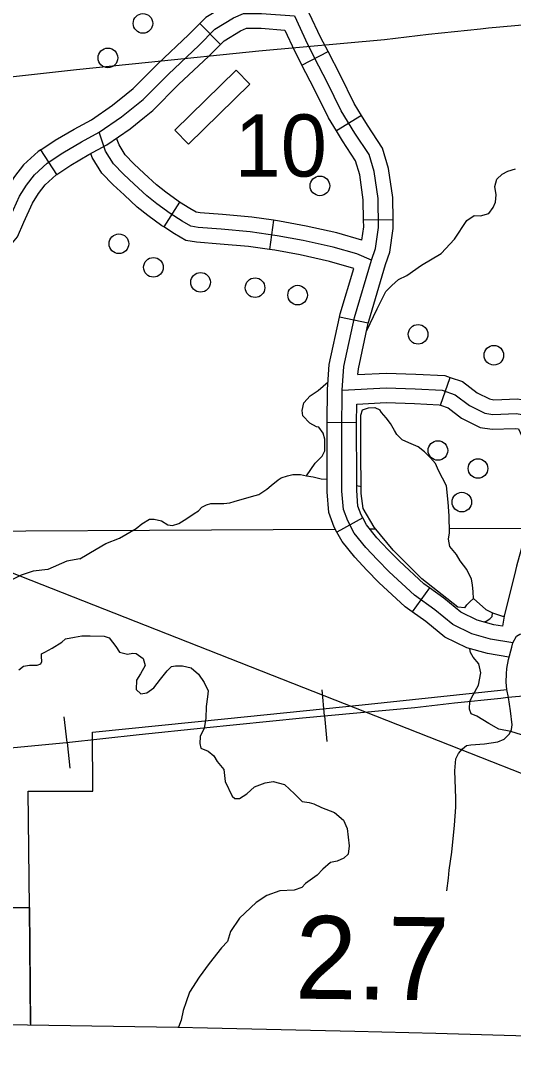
# Model space of a CAD drawing. Extents: x 22866 to 28196, y 1324810 to 1328105.
# Drawn here: x 25990 to 26050.4, y 1326217.3 to 1326343.3 of the extents above; entities that cross this region are included whole.
import ezdxf

# ---------------------------------------------------------------- set-up
doc = ezdxf.new("R2010")
doc.units = 0
for name, color, linetype in [('Level 15', 7, 'Continuous'), ('Level 31', 7, 'Continuous'), ('Level 32', 7, 'Continuous'), ('Level 33', 7, 'Continuous'), ('Level 34', 7, 'Continuous'), ('Level 35', 7, 'Continuous'), ('Level 40', 7, 'Continuous'), ('Level 48', 7, 'Continuous'), ('Level 5', 7, 'Continuous'), ('Level 56', 7, 'Continuous'), ('Level 6', 7, 'Continuous'), ('Page Text', 7, 'Continuous')]:
    doc.layers.add(name, color=color, linetype=linetype)

msp = doc.modelspace()

# ---------------------------------------------------------------- linework, layer by layer
at = {"layer": 'Level 15'}
for points in [[(25959.21, 1326220.87), (25967.76, 1326220.75), (25978.07, 1326220.59), (25978.38, 1326220.58), (25981.49, 1326220.67), (25990.9, 1326220.53), (26009.29, 1326220.22), (26012.91, 1326220.14), (26030.97, 1326219.73)], [(26030.97, 1326219.73), (26040.87, 1326219.52), (26053.45, 1326219.12), (26053.48, 1326219.12), (26053.43, 1326213.12)]]:
    msp.add_lwpolyline(points, dxfattribs=at)
at = {"layer": 'Level 31'}
for p, q in [((26011.99, 1326342.93), (26014.53, 1326340.37)), ((25994.5, 1326324.48), (25992.51, 1326327.49))]:
    msp.add_line(p, q, dxfattribs=at)
for points in [[(26024.47, 1326337.83), (26027.67, 1326339.49), (26026.79, 1326341.19), (26025.38, 1326344.19), (26025.43, 1326345.06), (26025.67, 1326348.01), (26025.68, 1326348.17)], [(26021.88, 1326345.78), (26019.6, 1326345.96), (26016.96, 1326345.94), (26015.28, 1326345.22), (26012.71, 1326343.64), (26011.99, 1326342.93)], [(26023.55, 1326343.85), (26025.17, 1326340.39), (26026.07, 1326338.66)], [(26014.53, 1326340.37), (26014.95, 1326340.8), (26016.94, 1326342.02), (26017.71, 1326342.35), (26019.47, 1326342.36), (26022.37, 1326342.13)], [(26022.37, 1326342.13), (26023.56, 1326339.59), (26024.47, 1326337.83)], [(26027.57, 1326335.76), (26026.07, 1326338.66)], [(26029.4, 1326298.12), (26029.61, 1326300.98), (26030.92, 1326307), (26033.01, 1326314.01), (26033.48, 1326315.41), (26033.84, 1326317.97), (26033.79, 1326321.53), (26033.32, 1326324.83), (26032.69, 1326326.92), (26030.97, 1326329.54), (26029.29, 1326332.26), (26027.57, 1326335.76)], [(25992.51, 1326327.49), (25992.19, 1326327.28), (25990.4, 1326325.66), (25989.29, 1326324.21), (25988.31, 1326322.67), (25987.16, 1326320.09), (25986.55, 1326318.73), (25985.82, 1326317.83), (25985.05, 1326317.11)], [(25987.51, 1326314.49), (25988.45, 1326315.37), (25989.65, 1326316.83), (25990.45, 1326318.63), (25991.49, 1326320.97), (25992.24, 1326322.15), (25993.06, 1326323.21), (25994.4, 1326324.42), (25994.5, 1326324.48)], [(26050.28, 1326267.22), (26047.57, 1326267.67), (26045.29, 1326268.3), (26042.94, 1326269.45), (26040.74, 1326271.25), (26038.26, 1326273.03), (26035.15, 1326275.9), (26033.74, 1326277.36), (26032.31, 1326278.87), (26030.89, 1326280.63), (26030.08, 1326282.12), (26029.56, 1326283.53), (26029.38, 1326285.76), (26029.38, 1326288.03), (26029.35, 1326293.12), (26029.4, 1326298.12)]]:
    msp.add_lwpolyline(points, dxfattribs=at)
at = {"layer": 'Level 32'}
for p, q in [((26031.76, 1326331.68), (26028.7, 1326329.79)), ((26009.5, 1326321.1), (26007.58, 1326318.06)), ((26021, 1326318.87), (26020.49, 1326315.3)), ((26035.63, 1326318.94), (26032.03, 1326318.89)), ((26032.6, 1326306.28), (26029.08, 1326307.04)), ((26041.43, 1326296.28), (26042.64, 1326299.67)), ((26031.16, 1326294.11), (26027.56, 1326294.14)), ((26031.94, 1326282.48), (26028.77, 1326280.76)), ((26040.08, 1326273.94), (26037.98, 1326271.02))]:
    msp.add_line(p, q, dxfattribs=at)
for points in [[(26031.76, 1326331.68), (26030.87, 1326333.13), (26029.18, 1326336.58), (26027.67, 1326339.49)], [(26028.7, 1326329.79), (26027.72, 1326331.39), (26025.96, 1326334.95), (26024.47, 1326337.83)], [(26035.63, 1326318.94), (26035.59, 1326321.67), (26035.08, 1326325.21), (26034.34, 1326327.69), (26032.49, 1326330.5), (26031.76, 1326331.68)], [(26033.01, 1326314.01), (26031.19, 1326314.76), (26028.31, 1326315.6), (26024.63, 1326316.41), (26021.46, 1326316.98), (26018.14, 1326317.46), (26014.61, 1326317.77), (26011.79, 1326317.98), (26010.9, 1326318.14), (26009.83, 1326318.76), (26008.34, 1326319.71), (26006.72, 1326320.88), (26005.49, 1326321.85), (26003.95, 1326323.29), (26002.64, 1326324.49), (26001.42, 1326325.76), (26000.45, 1326327.31), (25999.66, 1326329.64)], [(26032.03, 1326318.89), (26031.99, 1326321.39), (26031.56, 1326324.44), (26031.04, 1326326.15), (26029.45, 1326328.57), (26028.7, 1326329.79)], [(26009.5, 1326321.1), (26009.35, 1326321.2), (26007.81, 1326322.32), (26006.67, 1326323.22), (26005.18, 1326324.61), (26003.9, 1326325.78), (26002.84, 1326326.88), (26002.09, 1326328.08), (26001.8, 1326328.92)], [(26007.58, 1326318.06), (26007.33, 1326318.21), (26005.63, 1326319.45), (26004.32, 1326320.49), (26002.73, 1326321.97), (26001.39, 1326323.21), (25999.99, 1326324.65), (25998.81, 1326326.53), (25998.64, 1326327.03)], [(26021, 1326318.87), (26018.35, 1326319.24), (26014.76, 1326319.56), (26012.01, 1326319.77), (26011.53, 1326319.85), (26010.76, 1326320.3), (26009.5, 1326321.1)], [(26031.81, 1326316.45), (26028.76, 1326317.34), (26024.98, 1326318.17), (26021.75, 1326318.76), (26021, 1326318.87)], [(26031.81, 1326316.45), (26032.04, 1326318.08), (26032.03, 1326318.89)], [(26032.6, 1326306.28), (26032.66, 1326306.55), (26034.72, 1326313.47), (26035.24, 1326314.99), (26035.65, 1326317.86), (26035.63, 1326318.94)], [(26020.49, 1326315.3), (26017.94, 1326315.67), (26014.47, 1326315.97), (26011.57, 1326316.19), (26010.27, 1326316.42), (26008.89, 1326317.23), (26007.58, 1326318.06)], [(26030.82, 1326312.99), (26027.87, 1326313.85), (26024.27, 1326314.64), (26021.17, 1326315.21), (26020.49, 1326315.3)], [(26029.08, 1326307.04), (26029.17, 1326307.45), (26030.82, 1326312.99)], [(26027.56, 1326294.14), (26027.6, 1326298.19), (26027.82, 1326301.24), (26029.08, 1326307.04)], [(26031.34, 1326300.02), (26031.39, 1326300.72), (26032.6, 1326306.28)], [(26031.34, 1326300.02), (26034.77, 1326300.18), (26038.41, 1326300.07), (26041.99, 1326299.9), (26042.64, 1326299.67)], [(26042.64, 1326299.67), (26044.12, 1326299.15), (26045.93, 1326297.77), (26047.42, 1326297.03), (26047.96, 1326296.94), (26050.87, 1326297.05), (26052.67, 1326296.7), (26053.86, 1326295.62), (26054.62, 1326294.15)], [(26031.16, 1326294.11), (26031.18, 1326296.4)], [(26031.18, 1326296.4), (26034.8, 1326296.58), (26038.27, 1326296.48), (26041.28, 1326296.33), (26041.43, 1326296.28)], [(26041.43, 1326296.28), (26042.39, 1326295.94), (26044.03, 1326294.7), (26046.31, 1326293.56), (26047.75, 1326293.33), (26050.59, 1326293.43), (26050.97, 1326293.36), (26051.41, 1326292.5)], [(26028.77, 1326280.76), (26028.44, 1326281.37), (26027.79, 1326283.14), (26027.58, 1326285.68), (26027.58, 1326288.03), (26027.55, 1326293.12), (26027.56, 1326294.14)], [(26031.94, 1326282.48), (26031.73, 1326282.86), (26031.34, 1326283.92), (26031.18, 1326285.83), (26031.18, 1326288.04), (26031.15, 1326293.11), (26031.16, 1326294.11)], [(26040.08, 1326273.94), (26039.4, 1326274.43), (26036.41, 1326277.19), (26035.04, 1326278.6), (26033.66, 1326280.06), (26032.4, 1326281.63), (26031.94, 1326282.48)], [(26037.98, 1326271.02), (26037.12, 1326271.63), (26033.89, 1326274.61), (26032.44, 1326276.11), (26030.95, 1326277.69), (26029.39, 1326279.62), (26028.77, 1326280.76)], [(26051.91, 1326281.33), (26051.69, 1326279.98), (26050.75, 1326276.6), (26050.61, 1326276.05), (26049.23, 1326270.48), (26049.04, 1326269.25)], [(26049.04, 1326269.25), (26047.96, 1326269.43), (26045.93, 1326269.99), (26043.92, 1326270.97), (26041.84, 1326272.68), (26040.08, 1326273.94)], [(26049.79, 1326265.47), (26047.18, 1326265.91), (26044.65, 1326266.61), (26041.96, 1326267.92), (26039.65, 1326269.82), (26037.98, 1326271.02)]]:
    msp.add_lwpolyline(points, dxfattribs=at)
at = {"layer": 'Level 33'}
for points in [[(26043.32, 1326247.14), (26043.3, 1326248.21), (26043.22, 1326250.49), (26043.19, 1326251.59), (26043.32, 1326253.02), (26043.66, 1326253.7), (26044.13, 1326254.25), (26044.63, 1326254.65), (26045.15, 1326254.75), (26046.82, 1326254.88), (26048.47, 1326255.12), (26049.23, 1326255.46), (26049.88, 1326256.09), (26050.12, 1326256.61), (26050.22, 1326257.21), (26050.01, 1326258.9), (26049.78, 1326260.54), (26049.57, 1326261.51)], [(26042.23, 1326236.9), (26042.41, 1326238.45), (26042.51, 1326239.42), (26042.83, 1326241.64), (26043.14, 1326244.91), (26043.32, 1326247.14)]]:
    msp.add_lwpolyline(points, dxfattribs=at)
at = {"layer": 'Level 34'}
msp.add_lwpolyline([(26049.57, 1326261.51), (26049.49, 1326262.4), (26049.52, 1326263.42), (26049.54, 1326264.1), (26049.78, 1326265.2), (26050.17, 1326266.69), (26050.28, 1326267.22), (26050.75, 1326268.03), (26051.16, 1326268.26), (26052.55, 1326268.47), (26055.24, 1326268.71), (26057.2, 1326268.84), (26059.79, 1326268.84), (26061.09, 1326268.82), (26062.47, 1326268.85), (26064.36, 1326269.11), (26066.13, 1326269.63), (26067.73, 1326270.52), (26069.95, 1326272.38), (26071.96, 1326274.13), (26073.79, 1326275.44), (26075.6, 1326276.59), (26077.32, 1326277.48), (26078.6, 1326278.02)], dxfattribs=at)
at = {"layer": 'Level 35'}
for points in [[(26044.65, 1326318.86), (26045.58, 1326319.47), (26046.33, 1326319.43), (26047.35, 1326319.71), (26047.87, 1326320.42), (26048.18, 1326321.09), (26048.26, 1326321.99), (26048.1, 1326323.02), (26048.34, 1326323.88), (26048.97, 1326324.51), (26049.68, 1326324.87), (26050.62, 1326325.18)], [(26032.39, 1326305.31), (26033.67, 1326308.03), (26034.73, 1326310.15), (26035.48, 1326310.9), (26036.31, 1326311.65), (26037.33, 1326312.12), (26039.1, 1326313.38), (26041.54, 1326314.8), (26043.15, 1326316.57), (26044.65, 1326318.86)], [(26026.53, 1326293.57), (26026.27, 1326293.63), (26025.45, 1326294.07), (26024.58, 1326294.97), (26024.5, 1326295.6), (26024.7, 1326296.55), (26025.49, 1326297.41), (26026.47, 1326298.08), (26027.67, 1326299.13)], [(26031.69, 1326295.05), (26031.88, 1326295.7), (26032.64, 1326295.96), (26033.39, 1326296), (26034, 1326295.68)], [(26044.4, 1326271.51), (26044.66, 1326271.86), (26045.09, 1326272.29), (26045.48, 1326272.64), (26045.44, 1326273.47), (26045.36, 1326274.3), (26045.25, 1326275.01), (26044.66, 1326276.19), (26043.83, 1326277.25), (26043.4, 1326278), (26042.57, 1326278.98), (26042.41, 1326279.89), (26042.53, 1326280.68), (26042.49, 1326282.73), (26042.37, 1326284.42), (26042.18, 1326286.39), (26041.19, 1326288.28), (26040.84, 1326289.13), (26040.21, 1326289.84), (26039.5, 1326290.55), (26038.71, 1326291.18), (26037.57, 1326291.65), (26036.75, 1326292.04), (26036.08, 1326292.67), (26035.8, 1326293.19), (26035.33, 1326294.01), (26034.78, 1326294.72), (26034.23, 1326295.39), (26034, 1326295.68)], [(26044.4, 1326271.51), (26043.57, 1326271.58), (26039.16, 1326275.06), (26035.65, 1326278.53), (26033.31, 1326281.36), (26031.99, 1326283.62), (26031.73, 1326285.47), (26031.69, 1326291.14), (26031.69, 1326295.05)], [(26026.97, 1326290.02), (26027.28, 1326290.68), (26027.28, 1326292.12), (26027.09, 1326292.83), (26026.53, 1326293.57)], [(26025.02, 1326287.65), (26026.08, 1326289.18), (26026.97, 1326290.02)], [(25997.29, 1326277.49), (25999.29, 1326278.67), (26000.47, 1326279.38), (26002.16, 1326280.01), (26004.17, 1326281.19), (26004.88, 1326281.75), (26005.82, 1326282.34), (26006.41, 1326282.34), (26007.28, 1326282.14), (26008.07, 1326281.63), (26008.62, 1326281.55), (26009.4, 1326281.82), (26010.39, 1326282.41), (26011.29, 1326283.01), (26011.8, 1326283.36), (26012.24, 1326283.79), (26012.79, 1326284.07), (26013.34, 1326284.23), (26013.97, 1326284.23), (26014.91, 1326284.27), (26015.66, 1326284.34), (26016.17, 1326284.5), (26018.3, 1326285.09), (26019.2, 1326285.37), (26020.18, 1326286), (26020.73, 1326286.47), (26021.56, 1326287.14), (26021.95, 1326287.38), (26022.7, 1326287.65), (26023.37, 1326287.81), (26024.32, 1326287.81), (26025.02, 1326287.65), (26025.85, 1326287.53), (26026.83, 1326287.26), (26027.58, 1326287.24)], [(26031.18, 1326286.47), (26031.73, 1326286.33)], [(25997.29, 1326277.49), (25995.71, 1326277.22), (25993.39, 1326276.19), (25991.58, 1326275.96), (25990.13, 1326275.48), (25988.71, 1326274.78)], [(26045.48, 1326272.64), (26046.98, 1326271.31), (26047.81, 1326270.9), (26049.02, 1326270.48), (26049.23, 1326270.46)], [(26046.73, 1326269.77), (26047.02, 1326269.87), (26047.46, 1326270.15), (26047.77, 1326270.42), (26047.81, 1326270.9)], [(25989.82, 1326263.92), (25990.41, 1326264.36), (25991.15, 1326264.47), (25992.06, 1326264.47), (25992.53, 1326264.67), (25992.65, 1326264.95), (25992.61, 1326265.54), (25992.61, 1326265.89), (25993.03, 1326266.09), (25993.9, 1326266.56), (25995.08, 1326267.31), (25995.55, 1326267.7), (25996.65, 1326267.9), (25997.52, 1326268.06), (25998.54, 1326268.06), (26000.27, 1326268.02), (26000.9, 1326267.82), (26001.69, 1326266.76), (26002.16, 1326266.09), (26003.11, 1326265.85), (26003.77, 1326265.97), (26004.17, 1326265.93), (26005.03, 1326265.3), (26005.31, 1326264.43), (26004.72, 1326263.41), (26004.25, 1326262.66), (26004.17, 1326261.52), (26004.76, 1326260.97), (26005.51, 1326261.09), (26006.37, 1326261.72), (26007.16, 1326262.78), (26007.98, 1326263.8), (26008.53, 1326264.32), (26009.01, 1326264.39), (26009.87, 1326264.39), (26010.93, 1326264.16)], [(26045.2, 1326258.53), (26044.98, 1326259.12), (26045.02, 1326260.07), (26045.45, 1326260.86), (26046.08, 1326262.04), (26046.36, 1326263.57), (26046.12, 1326264.64), (26045.45, 1326265.46), (26045.1, 1326266.05), (26045.04, 1326266.5)], [(26010.93, 1326264.16), (26011.83, 1326263.37), (26012.5, 1326262.35), (26013.01, 1326261.37), (26012.93, 1326260.62), (26012.77, 1326259.44), (26012.73, 1326257.98), (26012.5, 1326256.8), (26012.02, 1326255.77), (26011.98, 1326254.91), (26012.1, 1326254.36), (26013.01, 1326253.96), (26013.68, 1326253.41), (26014.11, 1326252.7), (26014.9, 1326251.72), (26015.09, 1326250.26), (26015.96, 1326248.49)], [(26047.37, 1326257.36), (26045.88, 1326258.26), (26045.2, 1326258.53)], [(26079.66, 1326249.66), (26078.29, 1326250.59), (26075.82, 1326252.2), (26073.18, 1326252.64), (26070.31, 1326253.58), (26068.06, 1326254.21), (26066.45, 1326254.76), (26065.19, 1326254.68), (26063.89, 1326253.9), (26062.64, 1326253.66), (26061.38, 1326253.5), (26059.88, 1326253.82), (26058.62, 1326254.29), (26057.36, 1326254.68), (26056.03, 1326254.92), (26053.78, 1326255.39), (26052.01, 1326255.75), (26050.05, 1326256.38), (26048.59, 1326256.65), (26047.37, 1326257.36)], [(26015.96, 1326248.49), (26016.27, 1326248.19), (26016.82, 1326248.19), (26017.73, 1326248.75), (26018.67, 1326249.61), (26019.97, 1326250.12), (26020.96, 1326250.28), (26022.33, 1326249.89), (26023.59, 1326248.75), (26024.5, 1326247.84), (26025.36, 1326247.68), (26025.95, 1326247.52), (26026.86, 1326247.09), (26028.47, 1326246.46), (26029.57, 1326245.52), (26030, 1326244.53), (26030.28, 1326242.4), (26030.12, 1326241.38), (26029.61, 1326240.91), (26028.78, 1326240.51), (26027.96, 1326240.36), (26027.05, 1326239.53), (26026.35, 1326238.82), (26024.93, 1326237.8), (26024.46, 1326237.32)], [(26024.46, 1326237.32), (26023.51, 1326236.99), (26021.78, 1326236.91), (26020.17, 1326236.32), (26018.87, 1326235.49), (26016.82, 1326233.56), (26015.72, 1326231.91), (26015.37, 1326230.72), (26014.62, 1326229.94), (26013.13, 1326228.01), (26011.91, 1326226.35), (26010.73, 1326224.5), (26010.33, 1326223.32), (26009.94, 1326222.26), (26009.7, 1326221.08), (26009.36, 1326220.22)]]:
    msp.add_lwpolyline(points, dxfattribs=at)
at = {"layer": 'Level 40'}
for p, q in [((26027.24, 1326258.3), (26026.96, 1326261.46)), ((26027.24, 1326258.3), (26026.96, 1326261.46)), ((25995.73, 1326255.03), (25995.37, 1326258.18)), ((25995.73, 1326255.03), (25995.37, 1326258.18)), ((26027.24, 1326258.3), (26027.53, 1326255.15)), ((26027.24, 1326258.3), (26027.53, 1326255.15)), ((25995.73, 1326255.03), (25996.08, 1326251.88)), ((25995.73, 1326255.03), (25996.08, 1326251.88))]:
    msp.add_line(p, q, dxfattribs=at)
for points in [[(25999.66, 1326329.64), (26002.38, 1326331.51), (26005.05, 1326333.65), (26008.13, 1326336.74), (26011.85, 1326340.25), (26013.83, 1326342.22), (26016.11, 1326343.62), (26017.34, 1326344.14), (26019.53, 1326344.16), (26023.55, 1326343.85)], [(25918.97, 1326329.58), (25922.41, 1326329.89), (25926.97, 1326330.36), (25931.14, 1326330.79), (25936.26, 1326331.3), (25940, 1326331.68), (25942.88, 1326331.95), (25946.57, 1326332.29), (25951.52, 1326332.82), (25954.5, 1326333.06), (25955.93, 1326333.24), (25968.22, 1326334.43), (25986.93, 1326336.2), (25996.87, 1326337.32), (26005.7, 1326338.21), (26019.21, 1326339.6), (26034.58, 1326340.98), (26039.99, 1326341.64), (26046.34, 1326342.26), (26047.31, 1326342.41), (26055.16, 1326343.1)], [(25955.93, 1326333.24), (25968.22, 1326334.43), (25986.93, 1326336.2), (25996.87, 1326337.32), (26005.7, 1326338.21), (26019.21, 1326339.6), (26034.58, 1326340.98), (26039.99, 1326341.64), (26046.34, 1326342.26), (26047.31, 1326342.41), (26055.16, 1326343.1)], [(26002.97, 1326334.29), (26003.84, 1326334.99), (26006.88, 1326338.03), (26010.59, 1326341.54), (26011.99, 1326342.93)], [(26005.23, 1326331.49), (26006.25, 1326332.31), (26009.39, 1326335.45), (26013.1, 1326338.95), (26014.53, 1326340.37)], [(25992.51, 1326327.49), (25994.28, 1326328.66), (25996.62, 1326330.03), (25998.72, 1326331.17), (26001.31, 1326332.95), (26002.97, 1326334.29)], [(25994.5, 1326324.48), (25996.19, 1326325.6), (25998.39, 1326326.9), (26000.61, 1326328.1), (26003.46, 1326330.06), (26005.23, 1326331.49)], [(25975.5, 1326311.79), (25976.59, 1326312.2), (25981.09, 1326313.7), (25984.34, 1326314.53), (25985.91, 1326315.45), (25987.13, 1326316.6), (25988.1, 1326317.78), (25988.8, 1326319.36), (25989.9, 1326321.82), (25990.76, 1326323.18), (25991.73, 1326324.44), (25993.3, 1326325.85), (25995.23, 1326327.13), (25997.51, 1326328.47), (25999.66, 1326329.64)], [(25967.9, 1326252.36), (25978.9, 1326253.43), (25995.65, 1326255.02), (26004.54, 1326256.02), (26012.44, 1326256.82), (26024.54, 1326258.06), (26038.3, 1326259.3), (26043.14, 1326259.89), (26048.83, 1326260.44), (26049.69, 1326260.58), (26056.72, 1326261.2), (26063.31, 1326261.82), (26068.77, 1326262.47), (26076.77, 1326263.2), (26084.49, 1326263.82), (26086.61, 1326264.03), (26086.71, 1326264.03)], [(25978.9, 1326253.43), (25995.65, 1326255.02), (26004.54, 1326256.02), (26012.44, 1326256.82), (26024.54, 1326258.06), (26038.3, 1326259.3), (26043.14, 1326259.89), (26048.83, 1326260.44), (26049.69, 1326260.58), (26056.72, 1326261.2)], [(25978.9, 1326253.43), (25995.65, 1326255.02), (26004.54, 1326256.02), (26012.44, 1326256.82), (26024.54, 1326258.06), (26038.3, 1326259.3), (26043.14, 1326259.89), (26048.83, 1326260.44), (26049.69, 1326260.58), (26056.72, 1326261.2)]]:
    msp.add_lwpolyline(points, dxfattribs=at)
at = {"layer": 'Level 5'}
for points in [[(26028.55, 1326281.08), (25967.91, 1326280.73)], [(26033.52, 1326281.11), (26032.82, 1326281.11)], [(26051.9, 1326281.21), (26042.52, 1326281.16)]]:
    msp.add_lwpolyline(points, dxfattribs=at)
at = {"layer": 'Level 56'}
msp.add_lwpolyline([(26010.6, 1326328.17), (26008.92, 1326329.89), (26016.44, 1326337.23), (26018.11, 1326335.51)], close=True, dxfattribs=at)
msp.add_lwpolyline([(26029.4, 1326298.12), (26034.78, 1326298.38), (26038.34, 1326298.28), (26041.63, 1326298.12), (26043.25, 1326297.54), (26044.98, 1326296.23), (26046.86, 1326295.29), (26047.86, 1326295.14), (26050.73, 1326295.24), (26051.83, 1326295.03), (26052.4, 1326294.51), (26053.29, 1326292.78), (26054.76, 1326288.7)], dxfattribs=at)
for centre in [(26005.02, 1326342.94), (26000.73, 1326338.72), (26026.68, 1326323.08), (26002.08, 1326316), (26006.3, 1326313.12), (26012.07, 1326311.29), (26018.74, 1326310.63), (26023.95, 1326309.72), (26038.7, 1326304.93), (26047.97, 1326302.37), (26041.12, 1326290.73), (26046.03, 1326288.53), (26044.05, 1326284.42)]:
    msp.add_circle(centre, 1.2, dxfattribs=at)
at = {"layer": 'Level 6'}
for points in [[(25934.95, 1326273.27), (25935.73, 1326224.53), (25951.18, 1326224.51), (25951.27, 1326248.99), (25968.18, 1326249.09), (25975.47, 1326249.09), (25975.5, 1326234.86), (25991.12, 1326234.85), (25991.25, 1326220.45)], [(25991.25, 1326220.68), (25991.12, 1326234.85), (25990.98, 1326249.08), (25998.9, 1326249.08), (25998.83, 1326256.3), (26015.43, 1326257.97), (26031.87, 1326259.65), (26049.57, 1326261.51)]]:
    msp.add_lwpolyline(points, dxfattribs=at)
at = {"layer": 'Page Text'}
msp.add_lwpolyline([(25620.91, 1326420.53), (26211.65, 1326188.26)], dxfattribs=at)

# ---------------------------------------------------------------- texts
at = {"layer": 'Level 48'}
msp.add_text('2.7', height=10.139, rotation=359.3249, dxfattribs=at).set_placement((26023.61, 1326223.73))
at = {"layer": 'Level 56'}
msp.add_text('10', height=7.605, dxfattribs=at).set_placement((26016.23, 1326324.21))

doc.saveas('drawing.dxf')
